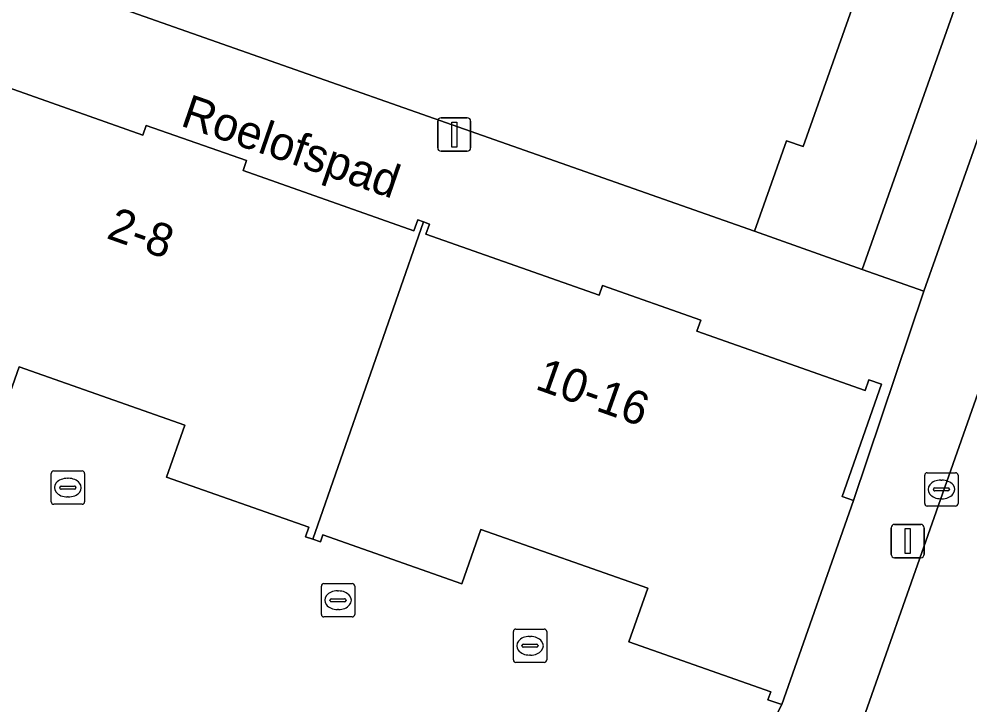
# Model space of a CAD drawing. Extents: x 163266 to 164362, y 381528 to 382286.
# Drawn here: x 163804.78 to 163833.31, y 381932.26 to 381952.84 of the extents above; entities that cross this region are included whole.
import ezdxf

# ---------------------------------------------------------------- set-up
doc = ezdxf.new("R2010")
doc.units = 0
for name, color, linetype in [('IMGEO_Erf', 7, 'Continuous'), ('IMGEO_Kolk', 7, 'Continuous'), ('IMGEO_Lichtmast', 7, 'Continuous'), ('IMGEO_Openbare_ruimte_label', 7, 'Continuous'), ('IMGEO_Pand', 7, 'Continuous'), ('IMGEO_Pand_nummerreeks', 7, 'Continuous'), ('IMGEO_Rijbaan_lokaal_open', 7, 'Continuous'), ('IMGEO_Rioolput', 7, 'Continuous'), ('IMGEO_Voetpad_open', 7, 'Continuous')]:
    doc.layers.add(name, color=color, linetype=linetype)

msp = doc.modelspace()

# ---------------------------------------------------------------- linework, layer by layer
at = {"layer": 'IMGEO_Erf'}
for points in [[(163835.853, 381961.544), (163830.109, 381945.332), (163831.958, 381944.681), (163838.987, 381964.52)], [(163803.805, 381954.586), (163826.874, 381946.478), (163827.835, 381949.192), (163828.328, 381949.018), (163832.162, 381959.838)], [(163797.756, 381920.649), (163820.697, 381912.77), (163827.061, 381931.032), (163827.691, 381932.273), (163827.276, 381932.419), (163827.36, 381932.66), (163823.102, 381934.156), (163823.667, 381935.762), (163818.656, 381937.523), (163818.085, 381935.897), (163813.908, 381937.365), (163813.834, 381937.154), (163813.612, 381937.232), (163813.391, 381937.31), (163813.49, 381937.593), (163809.211, 381939.097), (163809.76, 381940.659), (163804.785, 381942.408), (163804.255, 381940.9)]]:
    msp.add_lwpolyline(points, dxfattribs=at)
at = {"layer": 'IMGEO_Kolk'}
for p, q in [((163831.983, 381938.303), (163831.983, 381939.155)), ((163832.058, 381939.229), (163832.91, 381939.229)), ((163832.984, 381939.155), (163832.984, 381938.303)), ((163832.471, 381939.009), (163832.496, 381939.009)), ((163832.242, 381938.723), (163832.242, 381938.735)), ((163832.68, 381938.686), (163832.282, 381938.686)), ((163832.285, 381938.772), (163832.683, 381938.772)), ((163832.726, 381938.735), (163832.726, 381938.723)), ((163832.494, 381938.449), (163832.469, 381938.449)), ((163832.91, 381938.229), (163832.058, 381938.229))]:
    msp.add_line(p, q, dxfattribs=at)
for points in [[(163831.983, 381938.303), (163831.983, 381939.155)], [(163832.058, 381939.229), (163832.91, 381939.229)], [(163832.984, 381939.155), (163832.984, 381938.303)], [(163832.91, 381938.229), (163832.058, 381938.229)]]:
    msp.add_lwpolyline(points, dxfattribs=at)
for centre, radius, start, end in [((163832.06, 381939.153), 0.0765, 91.552, 178.448), ((163832.06, 381939.153), 0.0765, 91.552, 178.448), ((163832.908, 381939.153), 0.0765, 1.552, 88.448), ((163832.908, 381939.153), 0.0765, 1.552, 88.448), ((163832.282, 381938.732), 0.0403, 85.8775, 175.7526), ((163832.279, 381938.722), 0.0366, 178.938, 274.7102), ((163832.683, 381938.729), 0.043, 264.8664, 352.4533), ((163832.687, 381938.734), 0.0386, 1.7309, 96.639), ((163832.06, 381938.305), 0.0765, 181.552, 268.448), ((163832.06, 381938.305), 0.0765, 181.552, 268.448), ((163832.908, 381938.305), 0.0765, 271.552, 358.448), ((163832.908, 381938.305), 0.0765, 271.552, 358.448)]:
    msp.add_arc(centre, radius, start, end, dxfattribs=at)
for centre, major_axis, ratio, start_param, end_param in [((163832.47, 381938.729), (-0.387, 0.002), 0.722429, 4.712389, 7.853982), ((163832.495, 381938.729), (-0.39, 0.002), 0.717154, 1.570796, 4.712389)]:
    msp.add_ellipse(centre, major_axis=major_axis, ratio=ratio, start_param=start_param, end_param=end_param, dxfattribs=at)
at = {"layer": 'IMGEO_Lichtmast'}
for p, q in [((163817.357, 381948.977), (163817.357, 381949.777)), ((163817.357, 381949.777), (163817.357, 381948.977)), ((163817.457, 381949.877), (163818.247, 381949.877)), ((163818.247, 381949.877), (163817.457, 381949.877)), ((163818.347, 381949.777), (163818.347, 381948.977)), ((163818.347, 381948.977), (163818.347, 381949.777)), ((163818.247, 381948.877), (163817.457, 381948.877)), ((163817.457, 381948.877), (163818.247, 381948.877)), ((163831.073, 381937.681), (163831.863, 381937.681)), ((163831.863, 381937.681), (163831.073, 381937.681)), ((163830.973, 381936.781), (163830.973, 381937.581)), ((163830.973, 381937.581), (163830.973, 381936.781)), ((163831.963, 381937.581), (163831.963, 381936.781)), ((163831.963, 381936.781), (163831.963, 381937.581)), ((163831.863, 381936.681), (163831.073, 381936.681)), ((163831.073, 381936.681), (163831.863, 381936.681))]:
    msp.add_line(p, q, dxfattribs=at)
for points in [[(163817.777, 381949.752), (163817.927, 381949.752), (163817.927, 381949.002), (163817.777, 381949.002), (163817.777, 381949.752)], [(163831.393, 381937.556), (163831.543, 381937.556), (163831.543, 381936.806), (163831.393, 381936.806), (163831.393, 381937.556)]]:
    msp.add_lwpolyline(points, dxfattribs=at)
for centre, start, end in [((163817.457, 381949.777), 90, 180), ((163817.457, 381949.777), 90, 180), ((163818.247, 381949.777), 0, 90), ((163818.247, 381949.777), 360, 90), ((163817.457, 381948.977), 180, 270), ((163817.457, 381948.977), 180, 270), ((163818.247, 381948.977), 270, 0), ((163818.247, 381948.977), 270, 0), ((163831.073, 381937.581), 90, 180), ((163831.073, 381937.581), 90, 180), ((163831.863, 381937.581), 0, 90), ((163831.863, 381937.581), 360, 90), ((163831.073, 381936.781), 180, 270), ((163831.073, 381936.781), 180, 270), ((163831.863, 381936.781), 270, 0), ((163831.863, 381936.781), 270, 0)]:
    msp.add_arc(centre, 0.1, start, end, dxfattribs=at)
at = {"layer": 'IMGEO_Pand'}
for points in [[(163830.109, 381945.332), (163835.853, 381961.544), (163832.533, 381962.721), (163831.584, 381960.042), (163832.162, 381959.838), (163828.328, 381949.018), (163827.835, 381949.192), (163826.874, 381946.478)], [(163816.929, 381946.755), (163816.757, 381946.815), (163816.643, 381946.492), (163811.511, 381948.296), (163811.616, 381948.596), (163808.606, 381949.654), (163808.504, 381949.363), (163803.49, 381951.125), (163803.625, 381951.51), (163803.21, 381951.656), (163802.004, 381948.226), (163801.654, 381948.349), (163799.514, 381942.258), (163799.918, 381942.116), (163800.015, 381942.39), (163804.255, 381940.9), (163804.785, 381942.408), (163809.76, 381940.659), (163809.211, 381939.097), (163813.49, 381937.593), (163813.391, 381937.31), (163813.612, 381937.232)], [(163816.929, 381946.755), (163813.612, 381937.232), (163813.834, 381937.154), (163813.908, 381937.365), (163818.085, 381935.897), (163818.656, 381937.523), (163823.667, 381935.762), (163823.102, 381934.156), (163827.36, 381932.66), (163827.276, 381932.419), (163827.691, 381932.273), (163829.844, 381938.4), (163829.503, 381938.52), (163830.685, 381941.884), (163830.305, 381942.017), (163830.195, 381941.702), (163825.144, 381943.477), (163825.261, 381943.808), (163822.311, 381944.845), (163822.211, 381944.559), (163817.005, 381946.389), (163817.111, 381946.691)]]:
    msp.add_lwpolyline(points, close=True, dxfattribs=at)
at = {"layer": 'IMGEO_Rijbaan_lokaal_open'}
msp.add_lwpolyline([(163846.791, 381979.115), (163802.089, 381852.268)], dxfattribs=at)
at = {"layer": 'IMGEO_Rioolput'}
for p, q in [((163805.751, 381938.357), (163805.751, 381939.209)), ((163805.826, 381939.283), (163806.678, 381939.283)), ((163806.752, 381939.209), (163806.752, 381938.357)), ((163806.053, 381938.826), (163806.451, 381938.826)), ((163806.239, 381939.063), (163806.264, 381939.063)), ((163806.01, 381938.777), (163806.01, 381938.789)), ((163806.448, 381938.74), (163806.05, 381938.74)), ((163806.494, 381938.789), (163806.494, 381938.777)), ((163806.678, 381938.283), (163805.826, 381938.283)), ((163806.262, 381938.503), (163806.237, 381938.503)), ((163813.863, 381934.978), (163813.863, 381935.83)), ((163813.938, 381935.904), (163814.79, 381935.904)), ((163814.351, 381935.684), (163814.376, 381935.684)), ((163814.864, 381935.83), (163814.864, 381934.978)), ((163814.122, 381935.398), (163814.122, 381935.41)), ((163814.165, 381935.447), (163814.563, 381935.447)), ((163814.606, 381935.41), (163814.606, 381935.398)), ((163814.56, 381935.361), (163814.162, 381935.361)), ((163814.374, 381935.124), (163814.349, 381935.124)), ((163814.79, 381934.904), (163813.938, 381934.904)), ((163819.704, 381934.538), (163820.556, 381934.538)), ((163819.629, 381933.612), (163819.629, 381934.464)), ((163820.117, 381934.318), (163820.142, 381934.318)), ((163820.63, 381934.464), (163820.63, 381933.612)), ((163819.888, 381934.032), (163819.888, 381934.044)), ((163820.326, 381933.995), (163819.928, 381933.995)), ((163819.931, 381934.081), (163820.329, 381934.081)), ((163820.372, 381934.044), (163820.372, 381934.032)), ((163820.14, 381933.758), (163820.115, 381933.758)), ((163820.556, 381933.538), (163819.704, 381933.538))]:
    msp.add_line(p, q, dxfattribs=at)
for points in [[(163805.751, 381938.357), (163805.751, 381939.209)], [(163805.826, 381939.283), (163806.678, 381939.283)], [(163806.752, 381939.209), (163806.752, 381938.357)], [(163806.678, 381938.283), (163805.826, 381938.283)], [(163813.863, 381934.978), (163813.863, 381935.83)], [(163813.938, 381935.904), (163814.79, 381935.904)], [(163814.864, 381935.83), (163814.864, 381934.978)], [(163814.79, 381934.904), (163813.938, 381934.904)], [(163819.704, 381934.538), (163820.556, 381934.538)], [(163819.629, 381933.612), (163819.629, 381934.464)], [(163820.63, 381934.464), (163820.63, 381933.612)], [(163820.556, 381933.538), (163819.704, 381933.538)]]:
    msp.add_lwpolyline(points, dxfattribs=at)
for centre, radius, start, end in [((163805.828, 381939.207), 0.0765, 91.552, 178.448), ((163805.828, 381939.207), 0.0765, 91.552, 178.448), ((163806.676, 381939.207), 0.0765, 1.552, 88.448), ((163806.676, 381939.207), 0.0765, 1.552, 88.448), ((163806.05, 381938.786), 0.0403, 85.8775, 175.7526), ((163806.455, 381938.788), 0.0386, 1.7309, 96.639), ((163806.047, 381938.776), 0.0366, 178.938, 274.7102), ((163806.451, 381938.783), 0.043, 264.8664, 352.4533), ((163805.828, 381938.359), 0.0765, 181.552, 268.448), ((163805.828, 381938.359), 0.0765, 181.552, 268.448), ((163806.676, 381938.359), 0.0765, 271.552, 358.448), ((163806.676, 381938.359), 0.0765, 271.552, 358.448), ((163813.94, 381935.828), 0.0765, 91.552, 178.448), ((163813.94, 381935.828), 0.0765, 91.552, 178.448), ((163814.788, 381935.828), 0.0765, 1.552, 88.448), ((163814.788, 381935.828), 0.0765, 1.552, 88.448), ((163814.162, 381935.407), 0.0403, 85.8775, 175.7526), ((163814.159, 381935.397), 0.0366, 178.938, 274.7102), ((163814.563, 381935.404), 0.043, 264.8664, 352.4533), ((163814.567, 381935.409), 0.0386, 1.7309, 96.639), ((163813.94, 381934.98), 0.0765, 181.552, 268.448), ((163813.94, 381934.98), 0.0765, 181.552, 268.448), ((163814.788, 381934.98), 0.0765, 271.552, 358.448), ((163814.788, 381934.98), 0.0765, 271.552, 358.448), ((163819.706, 381934.462), 0.0765, 91.552, 178.448), ((163819.706, 381934.462), 0.0765, 91.552, 178.448), ((163820.554, 381934.462), 0.0765, 1.552, 88.448), ((163820.554, 381934.462), 0.0765, 1.552, 88.448), ((163819.928, 381934.041), 0.0403, 85.8775, 175.7526), ((163819.925, 381934.031), 0.0366, 178.938, 274.7102), ((163820.329, 381934.038), 0.043, 264.8664, 352.4533), ((163820.333, 381934.043), 0.0386, 1.7309, 96.639), ((163819.706, 381933.614), 0.0765, 181.552, 268.448), ((163819.706, 381933.614), 0.0765, 181.552, 268.448), ((163820.554, 381933.614), 0.0765, 271.552, 358.448), ((163820.554, 381933.614), 0.0765, 271.552, 358.448)]:
    msp.add_arc(centre, radius, start, end, dxfattribs=at)
for centre, major_axis, ratio, start_param, end_param in [((163806.238, 381938.783), (-0.387, 0.002), 0.722429, 4.712389, 7.853982), ((163806.263, 381938.783), (-0.39, 0.002), 0.717154, 1.570796, 4.712389), ((163814.35, 381935.404), (-0.387, 0.002), 0.722429, 4.712389, 7.853982), ((163814.375, 381935.404), (-0.39, 0.002), 0.717154, 1.570796, 4.712389), ((163820.116, 381934.038), (-0.387, 0.002), 0.722429, 4.712389, 7.853982), ((163820.141, 381934.038), (-0.39, 0.002), 0.717154, 1.570796, 4.712389)]:
    msp.add_ellipse(centre, major_axis=major_axis, ratio=ratio, start_param=start_param, end_param=end_param, dxfattribs=at)
at = {"layer": 'IMGEO_Voetpad_open'}
for points in [[(163844.694, 381980.786), (163843.796, 381978.24), (163841.722, 381972.015), (163839.577, 381966.043), (163838.987, 381964.52), (163831.958, 381944.681), (163829.844, 381938.4), (163827.691, 381932.273), (163827.061, 381931.032), (163820.697, 381912.77), (163818.489, 381906.266), (163816.39, 381900.156), (163815.678, 381898.911), (163808.748, 381878.925), (163807.537, 381876.168), (163806.358, 381872.797), (163806.591, 381872.716), (163804.468, 381866.646), (163803.394, 381863.644), (163801.502, 381858.259)], [(163802.089, 381852.268), (163846.791, 381979.115)], [(163803.49, 381951.125), (163808.504, 381949.363), (163808.606, 381949.654), (163811.616, 381948.596), (163811.511, 381948.296), (163816.643, 381946.492), (163816.757, 381946.815), (163816.929, 381946.755), (163817.111, 381946.691), (163817.005, 381946.389), (163822.211, 381944.559), (163822.311, 381944.845), (163825.261, 381943.808), (163825.144, 381943.477), (163830.195, 381941.702), (163830.305, 381942.017), (163830.685, 381941.884), (163829.503, 381938.52), (163829.844, 381938.4), (163831.958, 381944.681), (163830.109, 381945.332), (163826.874, 381946.478), (163803.805, 381954.586)]]:
    msp.add_lwpolyline(points, dxfattribs=at)

# ---------------------------------------------------------------- texts
at = {"layer": 'IMGEO_Openbare_ruimte_label'}
msp.add_text('Roelofspad', height=1, rotation=340.9669, dxfattribs=at).set_placement((163809.6, 381949.655))
at = {"layer": 'IMGEO_Pand_nummerreeks'}
for s, rotation, p in [('2-8', 340.5975, (163807.376, 381946.279)), ('10-16', 340.4457, (163820.251, 381941.755))]:
    msp.add_text(s, height=1, rotation=rotation, dxfattribs=at).set_placement(p)

doc.saveas('drawing.dxf')
